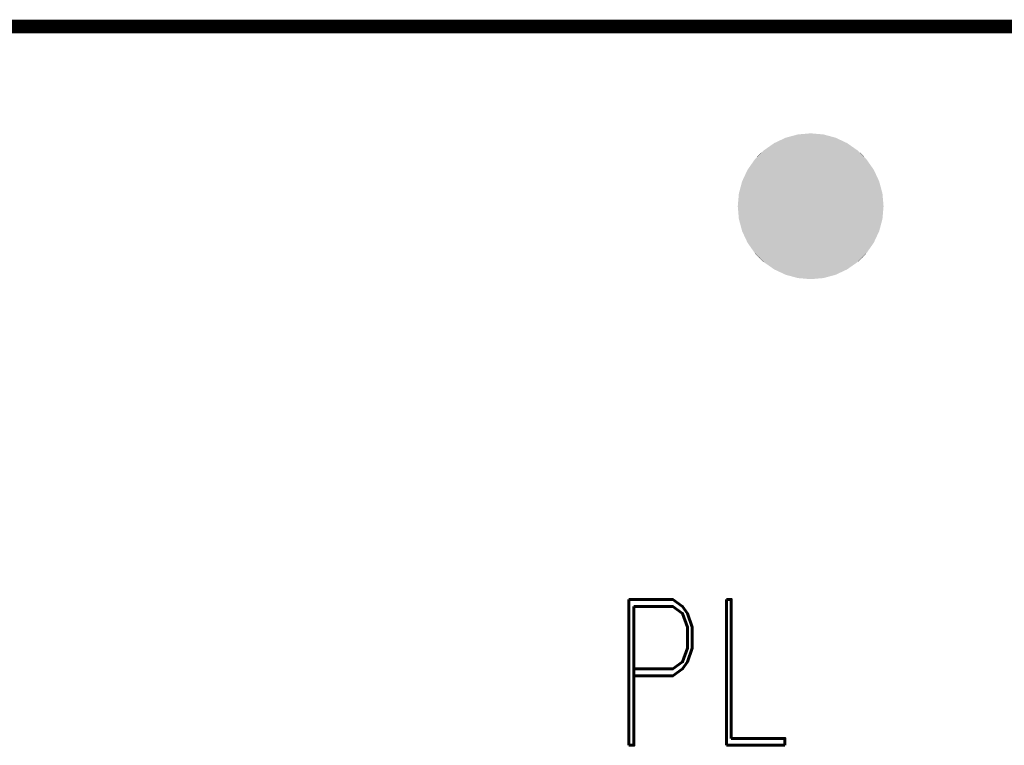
# Model space of a CAD drawing. Extents: x -2 to 113, y -136 to 16.
# Tile 491 of 541: x 84.39 to 91.78, y -18.53 to -13.09. Entities that reach past the tile are written whole.
import ezdxf
from ezdxf.enums import TextEntityAlignment as Align

# ---------------------------------------------------------------- set-up
doc = ezdxf.new("R2010")
doc.units = 0
doc.header["$MEASUREMENT"] = 0
doc.linetypes.add('SOLID', pattern=[0])
doc.layers.get('0').update_dxf_attribs({"linetype": 'SOLID'})
for name, color, linetype in [('1', 7, 'SOLID'), ('10', 7, 'SOLID'), ('11', 7, 'SOLID'), ('12', 7, 'SOLID'), ('13', 7, 'SOLID'), ('14', 7, 'SOLID'), ('15', 7, 'SOLID'), ('16', 7, 'SOLID'), ('17', 7, 'SOLID'), ('18', 7, 'SOLID'), ('19', 7, 'SOLID'), ('2', 7, 'SOLID'), ('20', 7, 'SOLID'), ('21', 7, 'SOLID'), ('22', 7, 'SOLID'), ('23', 7, 'SOLID'), ('24', 7, 'SOLID'), ('25', 7, 'SOLID'), ('26', 7, 'SOLID'), ('27', 7, 'SOLID'), ('28', 7, 'SOLID'), ('29', 7, 'SOLID'), ('3', 7, 'SOLID'), ('30', 7, 'SOLID'), ('31', 7, 'SOLID'), ('32', 7, 'SOLID'), ('33', 7, 'SOLID'), ('34', 7, 'SOLID'), ('35', 7, 'SOLID'), ('36', 7, 'SOLID'), ('37', 7, 'SOLID'), ('38', 7, 'SOLID'), ('39', 7, 'SOLID'), ('4', 7, 'SOLID'), ('40', 7, 'SOLID'), ('41', 7, 'SOLID'), ('42', 7, 'SOLID'), ('43', 7, 'SOLID'), ('44', 7, 'SOLID'), ('45', 7, 'SOLID'), ('46', 7, 'SOLID'), ('47', 7, 'SOLID'), ('48', 7, 'SOLID'), ('49', 7, 'SOLID'), ('5', 7, 'SOLID'), ('50', 7, 'SOLID'), ('51', 7, 'SOLID'), ('52', 7, 'SOLID'), ('53', 7, 'SOLID'), ('54', 7, 'SOLID'), ('55', 7, 'SOLID'), ('56', 7, 'SOLID'), ('57', 7, 'SOLID'), ('58', 7, 'SOLID'), ('59', 7, 'SOLID'), ('6', 7, 'SOLID'), ('60', 7, 'SOLID'), ('61', 7, 'SOLID'), ('62', 7, 'SOLID'), ('63', 7, 'SOLID'), ('64', 7, 'SOLID'), ('65', 7, 'SOLID'), ('66', 7, 'SOLID'), ('67', 7, 'SOLID'), ('68', 7, 'SOLID'), ('7', 7, 'SOLID'), ('8', 7, 'SOLID'), ('9', 7, 'SOLID')]:
    doc.layers.add(name, color=color, linetype=linetype)
doc.styles.add('ROMAND', font='romand', dxfattribs={"height": 1})

# ---------------------------------------------------------------- blocks, each defined once
blk = doc.blocks.new('DMK_11')
at = {"color": 7}
for points in [[(-8.7, 49.25), (-25, 43.3), (-8.7, 49.25), (-43.3, 25)], [(25, 43.3), (-8.7, 49.25), (25, 43.3), (-43.3, 25)], [(-8.7, 49.25), (-17.1, 47), (-8.7, 49.25), (-25, 43.3)], [(8.7, 49.25), (0, 50), (8.7, 49.25), (-8.7, 49.25)], [(25, 43.3), (8.7, 49.25), (25, 43.3), (-8.7, 49.25)], [(25, 43.3), (17.1, 47), (25, 43.3), (8.7, 49.25)], [(-25, 43.3), (-38.3, 32.15), (-25, 43.3), (-43.3, 25)], [(25, -43.3), (25, 43.3), (25, -43.3), (-43.3, 25)], [(-25, 43.3), (-32.15, 38.3), (-25, 43.3), (-38.3, 32.15)], [(43.3, 25), (32.15, 38.3), (43.3, 25), (25, 43.3)], [(49.25, 8.7), (43.3, 25), (49.25, 8.7), (25, 43.3)], [(25, -43.3), (49.25, 8.7), (25, -43.3), (25, 43.3)], [(-32.15, 38.3), (-35.35, 35.35), (-32.15, 38.3), (-38.3, 32.15)], [(38.3, 32.15), (35.35, 35.35), (38.3, 32.15), (32.15, 38.3)], [(43.3, 25), (38.3, 32.15), (43.3, 25), (32.15, 38.3)], [(-43.3, 25), (-47, 17.1), (-43.3, 25), (-49.25, 8.7)], [(-43.3, 25), (-49.25, 8.7), (-43.3, 25), (-49.25, -8.7)], [(-43.3, 25), (-49.25, -8.7), (-43.3, 25), (-25, -43.3)], [(-25, -43.3), (25, -43.3), (-25, -43.3), (-43.3, 25)], [(49.25, 8.7), (47, 17.1), (49.25, 8.7), (43.3, 25)], [(-49.25, 8.7), (-50, 0), (-49.25, 8.7), (-49.25, -8.7)], [(25, -43.3), (43.3, -25), (25, -43.3), (49.25, 8.7)], [(43.3, -25), (49.25, -8.7), (43.3, -25), (49.25, 8.7)], [(49.25, -8.7), (50, 0), (49.25, -8.7), (49.25, 8.7)], [(-49.25, -8.7), (-47, -17.1), (-49.25, -8.7), (-43.3, -25)], [(-49.25, -8.7), (-43.3, -25), (-49.25, -8.7), (-25, -43.3)], [(43.3, -25), (47, -17.1), (43.3, -25), (49.25, -8.7)], [(-43.3, -25), (-38.3, -32.15), (-43.3, -25), (-32.15, -38.3)], [(-43.3, -25), (-32.15, -38.3), (-43.3, -25), (-25, -43.3)], [(25, -43.3), (38.3, -32.15), (25, -43.3), (43.3, -25)], [(-38.3, -32.15), (-35.35, -35.35), (-38.3, -32.15), (-32.15, -38.3)], [(25, -43.3), (32.15, -38.3), (25, -43.3), (38.3, -32.15)], [(32.15, -38.3), (35.35, -35.35), (32.15, -38.3), (38.3, -32.15)], [(-25, -43.3), (-17.1, -47), (-25, -43.3), (-8.7, -49.25)], [(-25, -43.3), (-8.7, -49.25), (-25, -43.3), (25, -43.3)], [(-8.7, -49.25), (8.7, -49.25), (-8.7, -49.25), (25, -43.3)], [(8.7, -49.25), (17.1, -47), (8.7, -49.25), (25, -43.3)], [(-8.7, -49.25), (0, -50), (-8.7, -49.25), (8.7, -49.25)]]:
    blk.add_solid(points, dxfattribs=at)

msp = doc.modelspace()

# ---------------------------------------------------------------- linework, layer by layer
at = {"color": 7, "linetype": 'SOLID', "const_width": 0.1029}
msp.add_lwpolyline([(-0.2175, -13.1385), (111.5472, -13.1385)], dxfattribs=at)
at = {"layer": '1', "color": 7, "linetype": 'SOLID', "const_width": 0.1029}
msp.add_lwpolyline([(-0.2175, -13.1385), (111.5472, -13.1385)], dxfattribs=at)
at = {"layer": '10', "color": 7, "linetype": 'SOLID', "const_width": 0.1029}
msp.add_lwpolyline([(-0.2175, -13.1385), (111.5472, -13.1385)], dxfattribs=at)
at = {"layer": '11', "color": 7, "linetype": 'SOLID', "const_width": 0.1029}
msp.add_lwpolyline([(-0.2175, -13.1385), (111.5472, -13.1385)], dxfattribs=at)
at = {"layer": '12', "color": 7, "linetype": 'SOLID', "const_width": 0.1029}
msp.add_lwpolyline([(-0.2175, -13.1385), (111.5472, -13.1385)], dxfattribs=at)
at = {"layer": '13', "color": 7, "linetype": 'SOLID', "const_width": 0.1029}
msp.add_lwpolyline([(-0.2175, -13.1385), (111.5472, -13.1385)], dxfattribs=at)
at = {"layer": '14', "color": 7, "linetype": 'SOLID', "const_width": 0.1029}
msp.add_lwpolyline([(-0.2175, -13.1385), (111.5472, -13.1385)], dxfattribs=at)
at = {"layer": '15', "color": 7, "linetype": 'SOLID', "const_width": 0.1029}
msp.add_lwpolyline([(-0.2175, -13.1385), (111.5472, -13.1385)], dxfattribs=at)
at = {"layer": '16', "color": 7, "linetype": 'SOLID', "const_width": 0.1029}
msp.add_lwpolyline([(-0.2175, -13.1385), (111.5472, -13.1385)], dxfattribs=at)
at = {"layer": '17', "color": 7, "linetype": 'SOLID', "const_width": 0.1029}
msp.add_lwpolyline([(-0.2175, -13.1385), (111.5472, -13.1385)], dxfattribs=at)
at = {"layer": '18', "color": 7, "linetype": 'SOLID', "const_width": 0.1029}
msp.add_lwpolyline([(-0.2175, -13.1385), (111.5472, -13.1385)], dxfattribs=at)
at = {"layer": '19', "color": 7, "linetype": 'SOLID', "const_width": 0.1029}
msp.add_lwpolyline([(-0.2175, -13.1385), (111.5472, -13.1385)], dxfattribs=at)
at = {"layer": '2', "color": 7, "linetype": 'SOLID', "const_width": 0.1029}
msp.add_lwpolyline([(-0.2175, -13.1385), (111.5472, -13.1385)], dxfattribs=at)
at = {"layer": '20', "color": 7, "linetype": 'SOLID', "const_width": 0.1029}
msp.add_lwpolyline([(-0.2175, -13.1385), (111.5472, -13.1385)], dxfattribs=at)
at = {"layer": '21', "color": 7, "linetype": 'SOLID', "const_width": 0.1029}
msp.add_lwpolyline([(-0.2175, -13.1385), (111.5472, -13.1385)], dxfattribs=at)
at = {"layer": '22', "color": 7, "linetype": 'SOLID', "const_width": 0.1029}
msp.add_lwpolyline([(-0.2175, -13.1385), (111.5472, -13.1385)], dxfattribs=at)
at = {"layer": '23', "color": 7, "linetype": 'SOLID', "const_width": 0.1029}
msp.add_lwpolyline([(-0.2175, -13.1385), (111.5472, -13.1385)], dxfattribs=at)
at = {"layer": '24', "color": 7, "linetype": 'SOLID', "const_width": 0.1029}
msp.add_lwpolyline([(-0.2175, -13.1385), (111.5472, -13.1385)], dxfattribs=at)
at = {"layer": '25', "color": 7, "linetype": 'SOLID', "const_width": 0.1029}
msp.add_lwpolyline([(-0.2175, -13.1385), (111.5472, -13.1385)], dxfattribs=at)
at = {"layer": '26', "color": 7, "linetype": 'SOLID', "const_width": 0.1029}
msp.add_lwpolyline([(-0.2175, -13.1385), (111.5472, -13.1385)], dxfattribs=at)
at = {"layer": '27', "color": 7, "linetype": 'SOLID', "const_width": 0.1029}
msp.add_lwpolyline([(-0.2175, -13.1385), (111.5472, -13.1385)], dxfattribs=at)
at = {"layer": '28', "color": 7, "linetype": 'SOLID', "const_width": 0.1029}
msp.add_lwpolyline([(-0.2175, -13.1385), (111.5472, -13.1385)], dxfattribs=at)
at = {"layer": '29', "color": 7, "linetype": 'SOLID', "const_width": 0.1029}
msp.add_lwpolyline([(-0.2175, -13.1385), (111.5472, -13.1385)], dxfattribs=at)
at = {"layer": '3', "color": 7, "linetype": 'SOLID', "const_width": 0.1029}
msp.add_lwpolyline([(-0.2175, -13.1385), (111.5472, -13.1385)], dxfattribs=at)
at = {"layer": '30', "color": 7, "linetype": 'SOLID', "const_width": 0.1029}
msp.add_lwpolyline([(-0.2175, -13.1385), (111.5472, -13.1385)], dxfattribs=at)
at = {"layer": '31', "color": 7, "linetype": 'SOLID', "const_width": 0.1029}
msp.add_lwpolyline([(-0.2175, -13.1385), (111.5472, -13.1385)], dxfattribs=at)
at = {"layer": '32', "color": 7, "linetype": 'SOLID', "const_width": 0.1029}
msp.add_lwpolyline([(-0.2175, -13.1385), (111.5472, -13.1385)], dxfattribs=at)
at = {"layer": '33', "color": 7, "linetype": 'SOLID', "const_width": 0.1029}
msp.add_lwpolyline([(-0.2175, -13.1385), (111.5472, -13.1385)], dxfattribs=at)
at = {"layer": '34', "color": 7, "linetype": 'SOLID', "const_width": 0.1029}
msp.add_lwpolyline([(-0.2175, -13.1385), (111.5472, -13.1385)], dxfattribs=at)
at = {"layer": '35', "color": 7, "linetype": 'SOLID', "const_width": 0.1029}
msp.add_lwpolyline([(-0.2175, -13.1385), (111.5472, -13.1385)], dxfattribs=at)
at = {"layer": '36', "color": 7, "linetype": 'SOLID', "const_width": 0.1029}
msp.add_lwpolyline([(-0.2175, -13.1385), (111.5472, -13.1385)], dxfattribs=at)
at = {"layer": '37', "color": 7, "linetype": 'SOLID', "const_width": 0.1029}
msp.add_lwpolyline([(-0.2175, -13.1385), (111.5472, -13.1385)], dxfattribs=at)
at = {"layer": '38', "color": 7, "linetype": 'SOLID', "const_width": 0.1029}
msp.add_lwpolyline([(-0.2175, -13.1385), (111.5472, -13.1385)], dxfattribs=at)
at = {"layer": '39', "color": 7, "linetype": 'SOLID', "const_width": 0.1029}
msp.add_lwpolyline([(-0.2175, -13.1385), (111.5472, -13.1385)], dxfattribs=at)
at = {"layer": '4', "color": 7, "linetype": 'SOLID', "const_width": 0.1029}
msp.add_lwpolyline([(-0.2175, -13.1385), (111.5472, -13.1385)], dxfattribs=at)
at = {"layer": '40', "color": 7, "linetype": 'SOLID', "const_width": 0.1029}
msp.add_lwpolyline([(-0.2175, -13.1385), (111.5472, -13.1385)], dxfattribs=at)
at = {"layer": '41', "color": 7, "linetype": 'SOLID', "const_width": 0.1029}
msp.add_lwpolyline([(-0.2175, -13.1385), (111.5472, -13.1385)], dxfattribs=at)
at = {"layer": '42', "color": 7, "linetype": 'SOLID', "const_width": 0.1029}
msp.add_lwpolyline([(-0.2175, -13.1385), (111.5472, -13.1385)], dxfattribs=at)
at = {"layer": '43', "color": 7, "linetype": 'SOLID', "const_width": 0.1029}
msp.add_lwpolyline([(-0.2175, -13.1385), (111.5472, -13.1385)], dxfattribs=at)
at = {"layer": '44', "color": 7, "linetype": 'SOLID', "const_width": 0.1029}
msp.add_lwpolyline([(-0.2175, -13.1385), (111.5472, -13.1385)], dxfattribs=at)
at = {"layer": '45', "color": 7, "linetype": 'SOLID', "const_width": 0.1029}
msp.add_lwpolyline([(-0.2175, -13.1385), (111.5472, -13.1385)], dxfattribs=at)
at = {"layer": '46', "color": 7, "linetype": 'SOLID', "const_width": 0.1029}
msp.add_lwpolyline([(-0.2175, -13.1385), (111.5472, -13.1385)], dxfattribs=at)
at = {"layer": '47', "color": 7, "linetype": 'SOLID', "const_width": 0.1029}
msp.add_lwpolyline([(-0.2175, -13.1385), (111.5472, -13.1385)], dxfattribs=at)
at = {"layer": '48', "color": 7, "linetype": 'SOLID', "const_width": 0.1029}
msp.add_lwpolyline([(-0.2175, -13.1385), (111.5472, -13.1385)], dxfattribs=at)
at = {"layer": '49', "color": 7, "linetype": 'SOLID', "const_width": 0.1029}
msp.add_lwpolyline([(-0.2175, -13.1385), (111.5472, -13.1385)], dxfattribs=at)
at = {"layer": '5', "color": 7, "linetype": 'SOLID', "const_width": 0.1029}
msp.add_lwpolyline([(-0.2175, -13.1385), (111.5472, -13.1385)], dxfattribs=at)
at = {"layer": '50', "color": 7, "linetype": 'SOLID', "const_width": 0.1029}
msp.add_lwpolyline([(-0.2175, -13.1385), (111.5472, -13.1385)], dxfattribs=at)
at = {"layer": '51', "color": 7, "linetype": 'SOLID', "const_width": 0.1029}
msp.add_lwpolyline([(-0.2175, -13.1385), (111.5472, -13.1385)], dxfattribs=at)
at = {"layer": '52', "color": 7, "linetype": 'SOLID', "const_width": 0.1029}
msp.add_lwpolyline([(-0.2175, -13.1385), (111.5472, -13.1385)], dxfattribs=at)
at = {"layer": '53', "color": 7, "linetype": 'SOLID', "const_width": 0.1029}
msp.add_lwpolyline([(-0.2175, -13.1385), (111.5472, -13.1385)], dxfattribs=at)
at = {"layer": '54', "color": 7, "linetype": 'SOLID', "const_width": 0.1029}
msp.add_lwpolyline([(-0.2175, -13.1385), (111.5472, -13.1385)], dxfattribs=at)
at = {"layer": '55', "color": 7, "linetype": 'SOLID', "const_width": 0.1029}
msp.add_lwpolyline([(-0.2175, -13.1385), (111.5472, -13.1385)], dxfattribs=at)
at = {"layer": '56', "color": 7, "linetype": 'SOLID', "const_width": 0.1029}
msp.add_lwpolyline([(-0.2175, -13.1385), (111.5472, -13.1385)], dxfattribs=at)
at = {"layer": '57', "color": 7, "linetype": 'SOLID', "const_width": 0.1029}
msp.add_lwpolyline([(-0.2175, -13.1385), (111.5472, -13.1385)], dxfattribs=at)
at = {"layer": '58', "color": 7, "linetype": 'SOLID', "const_width": 0.1029}
msp.add_lwpolyline([(-0.2175, -13.1385), (111.5472, -13.1385)], dxfattribs=at)
at = {"layer": '59', "color": 7, "linetype": 'SOLID', "const_width": 0.1029}
msp.add_lwpolyline([(-0.2175, -13.1385), (111.5472, -13.1385)], dxfattribs=at)
at = {"layer": '6', "color": 7, "linetype": 'SOLID', "const_width": 0.1029}
msp.add_lwpolyline([(-0.2175, -13.1385), (111.5472, -13.1385)], dxfattribs=at)
at = {"layer": '60', "color": 7, "linetype": 'SOLID', "const_width": 0.1029}
msp.add_lwpolyline([(-0.2175, -13.1385), (111.5472, -13.1385)], dxfattribs=at)
at = {"layer": '61', "color": 7, "linetype": 'SOLID', "const_width": 0.1029}
msp.add_lwpolyline([(-0.2175, -13.1385), (111.5472, -13.1385)], dxfattribs=at)
at = {"layer": '62', "color": 7, "linetype": 'SOLID', "const_width": 0.1029}
msp.add_lwpolyline([(-0.2175, -13.1385), (111.5472, -13.1385)], dxfattribs=at)
at = {"layer": '63', "color": 7, "linetype": 'SOLID', "const_width": 0.1029}
msp.add_lwpolyline([(-0.2175, -13.1385), (111.5472, -13.1385)], dxfattribs=at)
at = {"layer": '64', "color": 7, "linetype": 'SOLID', "const_width": 0.1029}
msp.add_lwpolyline([(-0.2175, -13.1385), (111.5472, -13.1385)], dxfattribs=at)
at = {"layer": '65', "color": 7, "linetype": 'SOLID', "const_width": 0.1029}
msp.add_lwpolyline([(-0.2175, -13.1385), (111.5472, -13.1385)], dxfattribs=at)
at = {"layer": '66', "color": 7, "linetype": 'SOLID', "const_width": 0.1029}
msp.add_lwpolyline([(-0.2175, -13.1385), (111.5472, -13.1385)], dxfattribs=at)
at = {"layer": '67', "color": 7, "linetype": 'SOLID', "const_width": 0.1029}
msp.add_lwpolyline([(-0.2175, -13.1385), (111.5472, -13.1385)], dxfattribs=at)
at = {"layer": '68', "color": 7, "linetype": 'SOLID', "const_width": 0.1029}
msp.add_lwpolyline([(-0.2175, -13.1385), (111.5472, -13.1385)], dxfattribs=at)
at = {"layer": '7', "color": 7, "linetype": 'SOLID', "const_width": 0.1029}
msp.add_lwpolyline([(-0.2175, -13.1385), (111.5472, -13.1385)], dxfattribs=at)
at = {"layer": '8', "color": 7, "linetype": 'SOLID', "const_width": 0.1029}
msp.add_lwpolyline([(-0.2175, -13.1385), (111.5472, -13.1385)], dxfattribs=at)
at = {"layer": '9', "color": 7, "linetype": 'SOLID', "const_width": 0.1029}
msp.add_lwpolyline([(-0.2175, -13.1385), (111.5472, -13.1385)], dxfattribs=at)

# ---------------------------------------------------------------- block references
at = {"xscale": 0.01094117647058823, "yscale": 0.01094117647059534, "zscale": 14.70588235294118}
msp.add_blockref('DMK_11', (90.3217, -14.4866), dxfattribs=at)
at = {"layer": '1', "xscale": 0.01094117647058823, "yscale": 0.01094117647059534, "zscale": 14.70588235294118}
msp.add_blockref('DMK_11', (90.3217, -14.4866), dxfattribs=at)
at = {"layer": '10', "xscale": 0.01094117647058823, "yscale": 0.01094117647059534, "zscale": 14.70588235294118}
msp.add_blockref('DMK_11', (90.3217, -14.4866), dxfattribs=at)
at = {"layer": '11', "xscale": 0.01094117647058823, "yscale": 0.01094117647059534, "zscale": 14.70588235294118}
msp.add_blockref('DMK_11', (90.3217, -14.4866), dxfattribs=at)
at = {"layer": '12', "xscale": 0.01094117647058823, "yscale": 0.01094117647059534, "zscale": 14.70588235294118}
msp.add_blockref('DMK_11', (90.3217, -14.4866), dxfattribs=at)
at = {"layer": '13', "xscale": 0.01094117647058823, "yscale": 0.01094117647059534, "zscale": 14.70588235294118}
msp.add_blockref('DMK_11', (90.3217, -14.4866), dxfattribs=at)
at = {"layer": '14', "xscale": 0.01094117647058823, "yscale": 0.01094117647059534, "zscale": 14.70588235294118}
msp.add_blockref('DMK_11', (90.3217, -14.4866), dxfattribs=at)
at = {"layer": '15', "xscale": 0.01094117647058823, "yscale": 0.01094117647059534, "zscale": 14.70588235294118}
msp.add_blockref('DMK_11', (90.3217, -14.4866), dxfattribs=at)
at = {"layer": '16', "xscale": 0.01094117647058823, "yscale": 0.01094117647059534, "zscale": 14.70588235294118}
msp.add_blockref('DMK_11', (90.3217, -14.4866), dxfattribs=at)
at = {"layer": '17', "xscale": 0.01094117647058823, "yscale": 0.01094117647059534, "zscale": 14.70588235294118}
msp.add_blockref('DMK_11', (90.3217, -14.4866), dxfattribs=at)
at = {"layer": '18', "xscale": 0.01094117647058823, "yscale": 0.01094117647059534, "zscale": 14.70588235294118}
msp.add_blockref('DMK_11', (90.3217, -14.4866), dxfattribs=at)
at = {"layer": '19', "xscale": 0.01094117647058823, "yscale": 0.01094117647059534, "zscale": 14.70588235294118}
msp.add_blockref('DMK_11', (90.3217, -14.4866), dxfattribs=at)
at = {"layer": '2', "xscale": 0.01094117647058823, "yscale": 0.01094117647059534, "zscale": 14.70588235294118}
msp.add_blockref('DMK_11', (90.3217, -14.4866), dxfattribs=at)
at = {"layer": '20', "xscale": 0.01094117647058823, "yscale": 0.01094117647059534, "zscale": 14.70588235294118}
msp.add_blockref('DMK_11', (90.3217, -14.4866), dxfattribs=at)
at = {"layer": '21', "xscale": 0.01094117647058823, "yscale": 0.01094117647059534, "zscale": 14.70588235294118}
msp.add_blockref('DMK_11', (90.3217, -14.4866), dxfattribs=at)
at = {"layer": '22', "xscale": 0.01094117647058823, "yscale": 0.01094117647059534, "zscale": 14.70588235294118}
msp.add_blockref('DMK_11', (90.3217, -14.4866), dxfattribs=at)
at = {"layer": '23', "xscale": 0.01094117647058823, "yscale": 0.01094117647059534, "zscale": 14.70588235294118}
msp.add_blockref('DMK_11', (90.3217, -14.4866), dxfattribs=at)
at = {"layer": '24', "xscale": 0.01094117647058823, "yscale": 0.01094117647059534, "zscale": 14.70588235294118}
msp.add_blockref('DMK_11', (90.3217, -14.4866), dxfattribs=at)
at = {"layer": '25', "xscale": 0.01094117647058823, "yscale": 0.01094117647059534, "zscale": 14.70588235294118}
msp.add_blockref('DMK_11', (90.3217, -14.4866), dxfattribs=at)
at = {"layer": '26', "xscale": 0.01094117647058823, "yscale": 0.01094117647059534, "zscale": 14.70588235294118}
msp.add_blockref('DMK_11', (90.3217, -14.4866), dxfattribs=at)
at = {"layer": '27', "xscale": 0.01094117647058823, "yscale": 0.01094117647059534, "zscale": 14.70588235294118}
msp.add_blockref('DMK_11', (90.3217, -14.4866), dxfattribs=at)
at = {"layer": '28', "xscale": 0.01094117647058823, "yscale": 0.01094117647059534, "zscale": 14.70588235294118}
msp.add_blockref('DMK_11', (90.3217, -14.4866), dxfattribs=at)
at = {"layer": '29', "xscale": 0.01094117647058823, "yscale": 0.01094117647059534, "zscale": 14.70588235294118}
msp.add_blockref('DMK_11', (90.3217, -14.4866), dxfattribs=at)
at = {"layer": '3', "xscale": 0.01094117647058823, "yscale": 0.01094117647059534, "zscale": 14.70588235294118}
msp.add_blockref('DMK_11', (90.3217, -14.4866), dxfattribs=at)
at = {"layer": '30', "xscale": 0.01094117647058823, "yscale": 0.01094117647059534, "zscale": 14.70588235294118}
msp.add_blockref('DMK_11', (90.3217, -14.4866), dxfattribs=at)
at = {"layer": '31', "xscale": 0.01094117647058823, "yscale": 0.01094117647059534, "zscale": 14.70588235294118}
msp.add_blockref('DMK_11', (90.3217, -14.4866), dxfattribs=at)
at = {"layer": '32', "xscale": 0.01094117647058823, "yscale": 0.01094117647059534, "zscale": 14.70588235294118}
msp.add_blockref('DMK_11', (90.3217, -14.4866), dxfattribs=at)
at = {"layer": '33', "xscale": 0.01094117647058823, "yscale": 0.01094117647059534, "zscale": 14.70588235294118}
msp.add_blockref('DMK_11', (90.3217, -14.4866), dxfattribs=at)
at = {"layer": '34', "xscale": 0.01094117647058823, "yscale": 0.01094117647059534, "zscale": 14.70588235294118}
msp.add_blockref('DMK_11', (90.3217, -14.4866), dxfattribs=at)
at = {"layer": '35', "xscale": 0.01094117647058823, "yscale": 0.01094117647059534, "zscale": 14.70588235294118}
msp.add_blockref('DMK_11', (90.3217, -14.4866), dxfattribs=at)
at = {"layer": '36', "xscale": 0.01094117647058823, "yscale": 0.01094117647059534, "zscale": 14.70588235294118}
msp.add_blockref('DMK_11', (90.3217, -14.4866), dxfattribs=at)
at = {"layer": '37', "xscale": 0.01094117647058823, "yscale": 0.01094117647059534, "zscale": 14.70588235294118}
msp.add_blockref('DMK_11', (90.3217, -14.4866), dxfattribs=at)
at = {"layer": '38', "xscale": 0.01094117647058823, "yscale": 0.01094117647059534, "zscale": 14.70588235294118}
msp.add_blockref('DMK_11', (90.3217, -14.4866), dxfattribs=at)
at = {"layer": '39', "xscale": 0.01094117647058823, "yscale": 0.01094117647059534, "zscale": 14.70588235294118}
msp.add_blockref('DMK_11', (90.3217, -14.4866), dxfattribs=at)
at = {"layer": '4', "xscale": 0.01094117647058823, "yscale": 0.01094117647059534, "zscale": 14.70588235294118}
msp.add_blockref('DMK_11', (90.3217, -14.4866), dxfattribs=at)
at = {"layer": '40', "xscale": 0.01094117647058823, "yscale": 0.01094117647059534, "zscale": 14.70588235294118}
msp.add_blockref('DMK_11', (90.3217, -14.4866), dxfattribs=at)
at = {"layer": '41', "xscale": 0.01094117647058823, "yscale": 0.01094117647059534, "zscale": 14.70588235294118}
msp.add_blockref('DMK_11', (90.3217, -14.4866), dxfattribs=at)
at = {"layer": '42', "xscale": 0.01094117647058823, "yscale": 0.01094117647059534, "zscale": 14.70588235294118}
msp.add_blockref('DMK_11', (90.3217, -14.4866), dxfattribs=at)
at = {"layer": '43', "xscale": 0.01094117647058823, "yscale": 0.01094117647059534, "zscale": 14.70588235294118}
msp.add_blockref('DMK_11', (90.3217, -14.4866), dxfattribs=at)
at = {"layer": '44', "xscale": 0.01094117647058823, "yscale": 0.01094117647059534, "zscale": 14.70588235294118}
msp.add_blockref('DMK_11', (90.3217, -14.4866), dxfattribs=at)
at = {"layer": '45', "xscale": 0.01094117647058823, "yscale": 0.01094117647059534, "zscale": 14.70588235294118}
msp.add_blockref('DMK_11', (90.3217, -14.4866), dxfattribs=at)
at = {"layer": '46', "xscale": 0.01094117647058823, "yscale": 0.01094117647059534, "zscale": 14.70588235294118}
msp.add_blockref('DMK_11', (90.3217, -14.4866), dxfattribs=at)
at = {"layer": '47', "xscale": 0.01094117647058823, "yscale": 0.01094117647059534, "zscale": 14.70588235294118}
msp.add_blockref('DMK_11', (90.3217, -14.4866), dxfattribs=at)
at = {"layer": '48', "xscale": 0.01094117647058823, "yscale": 0.01094117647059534, "zscale": 14.70588235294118}
msp.add_blockref('DMK_11', (90.3217, -14.4866), dxfattribs=at)
at = {"layer": '49', "xscale": 0.01094117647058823, "yscale": 0.01094117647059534, "zscale": 14.70588235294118}
msp.add_blockref('DMK_11', (90.3217, -14.4866), dxfattribs=at)
at = {"layer": '5', "xscale": 0.01094117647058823, "yscale": 0.01094117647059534, "zscale": 14.70588235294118}
msp.add_blockref('DMK_11', (90.3217, -14.4866), dxfattribs=at)
at = {"layer": '50', "xscale": 0.01094117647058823, "yscale": 0.01094117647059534, "zscale": 14.70588235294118}
msp.add_blockref('DMK_11', (90.3217, -14.4866), dxfattribs=at)
at = {"layer": '51', "xscale": 0.01094117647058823, "yscale": 0.01094117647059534, "zscale": 14.70588235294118}
msp.add_blockref('DMK_11', (90.3217, -14.4866), dxfattribs=at)
at = {"layer": '52', "xscale": 0.01094117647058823, "yscale": 0.01094117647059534, "zscale": 14.70588235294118}
msp.add_blockref('DMK_11', (90.3217, -14.4866), dxfattribs=at)
at = {"layer": '53', "xscale": 0.01094117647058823, "yscale": 0.01094117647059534, "zscale": 14.70588235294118}
msp.add_blockref('DMK_11', (90.3217, -14.4866), dxfattribs=at)
at = {"layer": '54', "xscale": 0.01094117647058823, "yscale": 0.01094117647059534, "zscale": 14.70588235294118}
msp.add_blockref('DMK_11', (90.3217, -14.4866), dxfattribs=at)
at = {"layer": '55', "xscale": 0.01094117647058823, "yscale": 0.01094117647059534, "zscale": 14.70588235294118}
msp.add_blockref('DMK_11', (90.3217, -14.4866), dxfattribs=at)
at = {"layer": '56', "xscale": 0.01094117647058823, "yscale": 0.01094117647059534, "zscale": 14.70588235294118}
msp.add_blockref('DMK_11', (90.3217, -14.4866), dxfattribs=at)
at = {"layer": '57', "xscale": 0.01094117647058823, "yscale": 0.01094117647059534, "zscale": 14.70588235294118}
msp.add_blockref('DMK_11', (90.3217, -14.4866), dxfattribs=at)
at = {"layer": '58', "xscale": 0.01094117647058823, "yscale": 0.01094117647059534, "zscale": 14.70588235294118}
msp.add_blockref('DMK_11', (90.3217, -14.4866), dxfattribs=at)
at = {"layer": '59', "xscale": 0.01094117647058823, "yscale": 0.01094117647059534, "zscale": 14.70588235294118}
msp.add_blockref('DMK_11', (90.3217, -14.4866), dxfattribs=at)
at = {"layer": '6', "xscale": 0.01094117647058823, "yscale": 0.01094117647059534, "zscale": 14.70588235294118}
msp.add_blockref('DMK_11', (90.3217, -14.4866), dxfattribs=at)
at = {"layer": '60', "xscale": 0.01094117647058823, "yscale": 0.01094117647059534, "zscale": 14.70588235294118}
msp.add_blockref('DMK_11', (90.3217, -14.4866), dxfattribs=at)
at = {"layer": '61', "xscale": 0.01094117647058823, "yscale": 0.01094117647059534, "zscale": 14.70588235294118}
msp.add_blockref('DMK_11', (90.3217, -14.4866), dxfattribs=at)
at = {"layer": '62', "xscale": 0.01094117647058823, "yscale": 0.01094117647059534, "zscale": 14.70588235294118}
msp.add_blockref('DMK_11', (90.3217, -14.4866), dxfattribs=at)
at = {"layer": '63', "xscale": 0.01094117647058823, "yscale": 0.01094117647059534, "zscale": 14.70588235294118}
msp.add_blockref('DMK_11', (90.3217, -14.4866), dxfattribs=at)
at = {"layer": '64', "xscale": 0.01094117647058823, "yscale": 0.01094117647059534, "zscale": 14.70588235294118}
msp.add_blockref('DMK_11', (90.3217, -14.4866), dxfattribs=at)
at = {"layer": '65', "xscale": 0.01094117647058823, "yscale": 0.01094117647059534, "zscale": 14.70588235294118}
msp.add_blockref('DMK_11', (90.3217, -14.4866), dxfattribs=at)
at = {"layer": '66', "xscale": 0.01094117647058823, "yscale": 0.01094117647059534, "zscale": 14.70588235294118}
msp.add_blockref('DMK_11', (90.3217, -14.4866), dxfattribs=at)
at = {"layer": '67', "xscale": 0.01094117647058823, "yscale": 0.01094117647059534, "zscale": 14.70588235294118}
msp.add_blockref('DMK_11', (90.3217, -14.4866), dxfattribs=at)
at = {"layer": '68', "xscale": 0.01094117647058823, "yscale": 0.01094117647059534, "zscale": 14.70588235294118}
msp.add_blockref('DMK_11', (90.3217, -14.4866), dxfattribs=at)
at = {"layer": '7', "xscale": 0.01094117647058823, "yscale": 0.01094117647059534, "zscale": 14.70588235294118}
msp.add_blockref('DMK_11', (90.3217, -14.4866), dxfattribs=at)
at = {"layer": '8', "xscale": 0.01094117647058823, "yscale": 0.01094117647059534, "zscale": 14.70588235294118}
msp.add_blockref('DMK_11', (90.3217, -14.4866), dxfattribs=at)
at = {"layer": '9', "xscale": 0.01094117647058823, "yscale": 0.01094117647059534, "zscale": 14.70588235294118}
msp.add_blockref('DMK_11', (90.3217, -14.4866), dxfattribs=at)

# ---------------------------------------------------------------- texts
at = {"color": 7, "style": 'ROMAND', "width": 0.78}
msp.add_text('PL', height=1.09412, dxfattribs=at).set_placement((89.4884, -18.5307), align=Align.CENTER)
at = {"layer": '1', "color": 7, "style": 'ROMAND', "width": 0.78}
msp.add_text('PL', height=1.09412, dxfattribs=at).set_placement((89.4884, -18.5307), align=Align.CENTER)
at = {"layer": '10', "color": 7, "style": 'ROMAND', "width": 0.78}
msp.add_text('PL', height=1.09412, dxfattribs=at).set_placement((89.4884, -18.5307), align=Align.CENTER)
at = {"layer": '11', "color": 7, "style": 'ROMAND', "width": 0.78}
msp.add_text('PL', height=1.09412, dxfattribs=at).set_placement((89.4884, -18.5307), align=Align.CENTER)
at = {"layer": '12', "color": 7, "style": 'ROMAND', "width": 0.78}
msp.add_text('PL', height=1.09412, dxfattribs=at).set_placement((89.4884, -18.5307), align=Align.CENTER)
at = {"layer": '13', "color": 7, "style": 'ROMAND', "width": 0.78}
msp.add_text('PL', height=1.09412, dxfattribs=at).set_placement((89.4884, -18.5307), align=Align.CENTER)
at = {"layer": '14', "color": 7, "style": 'ROMAND', "width": 0.78}
msp.add_text('PL', height=1.09412, dxfattribs=at).set_placement((89.4884, -18.5307), align=Align.CENTER)
at = {"layer": '15', "color": 7, "style": 'ROMAND', "width": 0.78}
msp.add_text('PL', height=1.09412, dxfattribs=at).set_placement((89.4884, -18.5307), align=Align.CENTER)
at = {"layer": '16', "color": 7, "style": 'ROMAND', "width": 0.78}
msp.add_text('PL', height=1.09412, dxfattribs=at).set_placement((89.4884, -18.5307), align=Align.CENTER)
at = {"layer": '17', "color": 7, "style": 'ROMAND', "width": 0.78}
msp.add_text('PL', height=1.09412, dxfattribs=at).set_placement((89.4884, -18.5307), align=Align.CENTER)
at = {"layer": '18', "color": 7, "style": 'ROMAND', "width": 0.78}
msp.add_text('PL', height=1.09412, dxfattribs=at).set_placement((89.4884, -18.5307), align=Align.CENTER)
at = {"layer": '19', "color": 7, "style": 'ROMAND', "width": 0.78}
msp.add_text('PL', height=1.09412, dxfattribs=at).set_placement((89.4884, -18.5307), align=Align.CENTER)
at = {"layer": '2', "color": 7, "style": 'ROMAND', "width": 0.78}
msp.add_text('PL', height=1.09412, dxfattribs=at).set_placement((89.4884, -18.5307), align=Align.CENTER)
at = {"layer": '20', "color": 7, "style": 'ROMAND', "width": 0.78}
msp.add_text('PL', height=1.09412, dxfattribs=at).set_placement((89.4884, -18.5307), align=Align.CENTER)
at = {"layer": '21', "color": 7, "style": 'ROMAND', "width": 0.78}
msp.add_text('PL', height=1.09412, dxfattribs=at).set_placement((89.4884, -18.5307), align=Align.CENTER)
at = {"layer": '22', "color": 7, "style": 'ROMAND', "width": 0.78}
msp.add_text('PL', height=1.09412, dxfattribs=at).set_placement((89.4884, -18.5307), align=Align.CENTER)
at = {"layer": '23', "color": 7, "style": 'ROMAND', "width": 0.78}
msp.add_text('PL', height=1.09412, dxfattribs=at).set_placement((89.4884, -18.5307), align=Align.CENTER)
at = {"layer": '24', "color": 7, "style": 'ROMAND', "width": 0.78}
msp.add_text('PL', height=1.09412, dxfattribs=at).set_placement((89.4884, -18.5307), align=Align.CENTER)
at = {"layer": '25', "color": 7, "style": 'ROMAND', "width": 0.78}
msp.add_text('PL', height=1.09412, dxfattribs=at).set_placement((89.4884, -18.5307), align=Align.CENTER)
at = {"layer": '26', "color": 7, "style": 'ROMAND', "width": 0.78}
msp.add_text('PL', height=1.09412, dxfattribs=at).set_placement((89.4884, -18.5307), align=Align.CENTER)
at = {"layer": '27', "color": 7, "style": 'ROMAND', "width": 0.78}
msp.add_text('PL', height=1.09412, dxfattribs=at).set_placement((89.4884, -18.5307), align=Align.CENTER)
at = {"layer": '28', "color": 7, "style": 'ROMAND', "width": 0.78}
msp.add_text('PL', height=1.09412, dxfattribs=at).set_placement((89.4884, -18.5307), align=Align.CENTER)
at = {"layer": '29', "color": 7, "style": 'ROMAND', "width": 0.78}
msp.add_text('PL', height=1.09412, dxfattribs=at).set_placement((89.4884, -18.5307), align=Align.CENTER)
at = {"layer": '3', "color": 7, "style": 'ROMAND', "width": 0.78}
msp.add_text('PL', height=1.09412, dxfattribs=at).set_placement((89.4884, -18.5307), align=Align.CENTER)
at = {"layer": '30', "color": 7, "style": 'ROMAND', "width": 0.78}
msp.add_text('PL', height=1.09412, dxfattribs=at).set_placement((89.4884, -18.5307), align=Align.CENTER)
at = {"layer": '31', "color": 7, "style": 'ROMAND', "width": 0.78}
msp.add_text('PL', height=1.09412, dxfattribs=at).set_placement((89.4884, -18.5307), align=Align.CENTER)
at = {"layer": '32', "color": 7, "style": 'ROMAND', "width": 0.78}
msp.add_text('PL', height=1.09412, dxfattribs=at).set_placement((89.4884, -18.5307), align=Align.CENTER)
at = {"layer": '33', "color": 7, "style": 'ROMAND', "width": 0.78}
msp.add_text('PL', height=1.09412, dxfattribs=at).set_placement((89.4884, -18.5307), align=Align.CENTER)
at = {"layer": '34', "color": 7, "style": 'ROMAND', "width": 0.78}
msp.add_text('PL', height=1.09412, dxfattribs=at).set_placement((89.4884, -18.5307), align=Align.CENTER)
at = {"layer": '35', "color": 7, "style": 'ROMAND', "width": 0.78}
msp.add_text('PL', height=1.09412, dxfattribs=at).set_placement((89.4884, -18.5307), align=Align.CENTER)
at = {"layer": '36', "color": 7, "style": 'ROMAND', "width": 0.78}
msp.add_text('PL', height=1.09412, dxfattribs=at).set_placement((89.4884, -18.5307), align=Align.CENTER)
at = {"layer": '37', "color": 7, "style": 'ROMAND', "width": 0.78}
msp.add_text('PL', height=1.09412, dxfattribs=at).set_placement((89.4884, -18.5307), align=Align.CENTER)
at = {"layer": '38', "color": 7, "style": 'ROMAND', "width": 0.78}
msp.add_text('PL', height=1.09412, dxfattribs=at).set_placement((89.4884, -18.5307), align=Align.CENTER)
at = {"layer": '39', "color": 7, "style": 'ROMAND', "width": 0.78}
msp.add_text('PL', height=1.09412, dxfattribs=at).set_placement((89.4884, -18.5307), align=Align.CENTER)
at = {"layer": '4', "color": 7, "style": 'ROMAND', "width": 0.78}
msp.add_text('PL', height=1.09412, dxfattribs=at).set_placement((89.4884, -18.5307), align=Align.CENTER)
at = {"layer": '40', "color": 7, "style": 'ROMAND', "width": 0.78}
msp.add_text('PL', height=1.09412, dxfattribs=at).set_placement((89.4884, -18.5307), align=Align.CENTER)
at = {"layer": '41', "color": 7, "style": 'ROMAND', "width": 0.78}
msp.add_text('PL', height=1.09412, dxfattribs=at).set_placement((89.4884, -18.5307), align=Align.CENTER)
at = {"layer": '42', "color": 7, "style": 'ROMAND', "width": 0.78}
msp.add_text('PL', height=1.09412, dxfattribs=at).set_placement((89.4884, -18.5307), align=Align.CENTER)
at = {"layer": '43', "color": 7, "style": 'ROMAND', "width": 0.78}
msp.add_text('PL', height=1.09412, dxfattribs=at).set_placement((89.4884, -18.5307), align=Align.CENTER)
at = {"layer": '44', "color": 7, "style": 'ROMAND', "width": 0.78}
msp.add_text('PL', height=1.09412, dxfattribs=at).set_placement((89.4884, -18.5307), align=Align.CENTER)
at = {"layer": '45', "color": 7, "style": 'ROMAND', "width": 0.78}
msp.add_text('PL', height=1.09412, dxfattribs=at).set_placement((89.4884, -18.5307), align=Align.CENTER)
at = {"layer": '46', "color": 7, "style": 'ROMAND', "width": 0.78}
msp.add_text('PL', height=1.09412, dxfattribs=at).set_placement((89.4884, -18.5307), align=Align.CENTER)
at = {"layer": '47', "color": 7, "style": 'ROMAND', "width": 0.78}
msp.add_text('PL', height=1.09412, dxfattribs=at).set_placement((89.4884, -18.5307), align=Align.CENTER)
at = {"layer": '48', "color": 7, "style": 'ROMAND', "width": 0.78}
msp.add_text('PL', height=1.09412, dxfattribs=at).set_placement((89.4884, -18.5307), align=Align.CENTER)
at = {"layer": '49', "color": 7, "style": 'ROMAND', "width": 0.78}
msp.add_text('PL', height=1.09412, dxfattribs=at).set_placement((89.4884, -18.5307), align=Align.CENTER)
at = {"layer": '5', "color": 7, "style": 'ROMAND', "width": 0.78}
msp.add_text('PL', height=1.09412, dxfattribs=at).set_placement((89.4884, -18.5307), align=Align.CENTER)
at = {"layer": '50', "color": 7, "style": 'ROMAND', "width": 0.78}
msp.add_text('PL', height=1.09412, dxfattribs=at).set_placement((89.4884, -18.5307), align=Align.CENTER)
at = {"layer": '51', "color": 7, "style": 'ROMAND', "width": 0.78}
msp.add_text('PL', height=1.09412, dxfattribs=at).set_placement((89.4884, -18.5307), align=Align.CENTER)
at = {"layer": '52', "color": 7, "style": 'ROMAND', "width": 0.78}
msp.add_text('PL', height=1.09412, dxfattribs=at).set_placement((89.4884, -18.5307), align=Align.CENTER)
at = {"layer": '53', "color": 7, "style": 'ROMAND', "width": 0.78}
msp.add_text('PL', height=1.09412, dxfattribs=at).set_placement((89.4884, -18.5307), align=Align.CENTER)
at = {"layer": '54', "color": 7, "style": 'ROMAND', "width": 0.78}
msp.add_text('PL', height=1.09412, dxfattribs=at).set_placement((89.4884, -18.5307), align=Align.CENTER)
at = {"layer": '55', "color": 7, "style": 'ROMAND', "width": 0.78}
msp.add_text('PL', height=1.09412, dxfattribs=at).set_placement((89.4884, -18.5307), align=Align.CENTER)
at = {"layer": '56', "color": 7, "style": 'ROMAND', "width": 0.78}
msp.add_text('PL', height=1.09412, dxfattribs=at).set_placement((89.4884, -18.5307), align=Align.CENTER)
at = {"layer": '57', "color": 7, "style": 'ROMAND', "width": 0.78}
msp.add_text('PL', height=1.09412, dxfattribs=at).set_placement((89.4884, -18.5307), align=Align.CENTER)
at = {"layer": '58', "color": 7, "style": 'ROMAND', "width": 0.78}
msp.add_text('PL', height=1.09412, dxfattribs=at).set_placement((89.4884, -18.5307), align=Align.CENTER)
at = {"layer": '59', "color": 7, "style": 'ROMAND', "width": 0.78}
msp.add_text('PL', height=1.09412, dxfattribs=at).set_placement((89.4884, -18.5307), align=Align.CENTER)
at = {"layer": '6', "color": 7, "style": 'ROMAND', "width": 0.78}
msp.add_text('PL', height=1.09412, dxfattribs=at).set_placement((89.4884, -18.5307), align=Align.CENTER)
at = {"layer": '60', "color": 7, "style": 'ROMAND', "width": 0.78}
msp.add_text('PL', height=1.09412, dxfattribs=at).set_placement((89.4884, -18.5307), align=Align.CENTER)
at = {"layer": '61', "color": 7, "style": 'ROMAND', "width": 0.78}
msp.add_text('PL', height=1.09412, dxfattribs=at).set_placement((89.4884, -18.5307), align=Align.CENTER)
at = {"layer": '62', "color": 7, "style": 'ROMAND', "width": 0.78}
msp.add_text('PL', height=1.09412, dxfattribs=at).set_placement((89.4884, -18.5307), align=Align.CENTER)
at = {"layer": '63', "color": 7, "style": 'ROMAND', "width": 0.78}
msp.add_text('PL', height=1.09412, dxfattribs=at).set_placement((89.4884, -18.5307), align=Align.CENTER)
at = {"layer": '64', "color": 7, "style": 'ROMAND', "width": 0.78}
msp.add_text('PL', height=1.09412, dxfattribs=at).set_placement((89.4884, -18.5307), align=Align.CENTER)
at = {"layer": '65', "color": 7, "style": 'ROMAND', "width": 0.78}
msp.add_text('PL', height=1.09412, dxfattribs=at).set_placement((89.4884, -18.5307), align=Align.CENTER)
at = {"layer": '66', "color": 7, "style": 'ROMAND', "width": 0.78}
msp.add_text('PL', height=1.09412, dxfattribs=at).set_placement((89.4884, -18.5307), align=Align.CENTER)
at = {"layer": '67', "color": 7, "style": 'ROMAND', "width": 0.78}
msp.add_text('PL', height=1.09412, dxfattribs=at).set_placement((89.4884, -18.5307), align=Align.CENTER)
at = {"layer": '68', "color": 7, "style": 'ROMAND', "width": 0.78}
msp.add_text('PL', height=1.09412, dxfattribs=at).set_placement((89.4884, -18.5307), align=Align.CENTER)
at = {"layer": '7', "color": 7, "style": 'ROMAND', "width": 0.78}
msp.add_text('PL', height=1.09412, dxfattribs=at).set_placement((89.4884, -18.5307), align=Align.CENTER)
at = {"layer": '8', "color": 7, "style": 'ROMAND', "width": 0.78}
msp.add_text('PL', height=1.09412, dxfattribs=at).set_placement((89.4884, -18.5307), align=Align.CENTER)
at = {"layer": '9', "color": 7, "style": 'ROMAND', "width": 0.78}
msp.add_text('PL', height=1.09412, dxfattribs=at).set_placement((89.4884, -18.5307), align=Align.CENTER)

doc.saveas('drawing.dxf')
